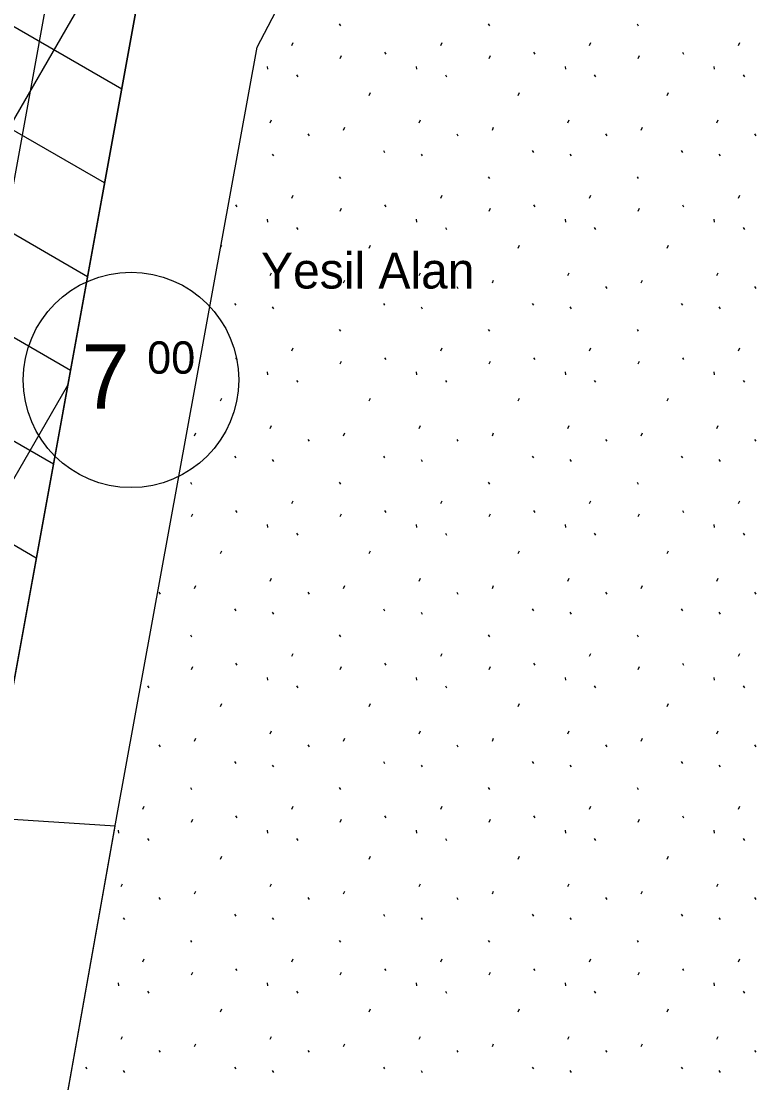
# Model space of a CAD drawing. Extents: x 419396 to 421519, y 4453567 to 4456767.
# Drawn here: x 420337.6 to 420378.5, y 4455217.4 to 4455276.5 of the extents above; entities that cross this region are included whole.
import ezdxf

# ---------------------------------------------------------------- set-up
doc = ezdxf.new("R2010")
doc.units = 0
for name, color, linetype in [('0_KADASTRO', 7, 'Continuous'), ('@PL', 7, 'Continuous'), ('ADAKENARI1000', 7, 'Continuous'), ('DEGISIKLIK_PARSELNO', 7, 'Continuous'), ('F_YAPI_YAKLAŞMA', 7, 'Continuous'), ('Level 35', 7, 'Continuous'), ('Level 41', 7, 'Continuous')]:
    doc.layers.add(name, color=color, linetype=linetype)

msp = doc.modelspace()

# ---------------------------------------------------------------- linework, layer by layer
at = {"layer": '0_KADASTRO'}
msp.add_line((420342.822, 4455231.674), (420335.792, 4455232.132), dxfattribs=at)
for points in [[(420294.675, 4455234.811), (420335.792, 4455232.132), (420344.032, 4455277.378), (420370.391, 4455328.004)], [(420340.016, 4455175.709), (420333.551, 4455179.705), (420342.822, 4455231.674)]]:
    msp.add_lwpolyline(points, dxfattribs=at)
at = {"layer": '@PL'}
msp.add_circle((420343.702, 4455256.538), 6, dxfattribs=at)
at = {"layer": 'ADAKENARI1000'}
for p, q in [((420350.73, 4455275.083), (420376.873, 4455325.297)), ((420344.032, 4455277.378), (420336.025, 4455233.437)), ((420342.938, 4455232.323), (420350.73, 4455275.083)), ((420333.553, 4455179.698), (420342.938, 4455232.323))]:
    msp.add_line(p, q, dxfattribs=at)
at = {"layer": 'F_YAPI_YAKLAŞMA'}
msp.add_line((420339.248, 4455279.017), (420331.104, 4455234.324), dxfattribs=at)
at = {"layer": 'Level 35'}
for p, q in [((420248.44, 4455117.349), (420370.124, 4455328.113)), ((420343.186, 4455272.736), (420262.581, 4455319.274)), ((420342.234, 4455267.512), (420262.192, 4455313.725)), ((420341.282, 4455262.289), (420261.803, 4455308.176)), ((420340.33, 4455257.065), (420261.415, 4455302.627)), ((420339.379, 4455251.841), (420261.026, 4455297.077)), ((420338.427, 4455246.617), (420260.638, 4455291.528)), ((420246.846, 4455094.588), (420340.183, 4455256.253))]:
    msp.add_line(p, q, dxfattribs=at)
at = {"layer": 'Level 41'}
for p, q in [((420355.301, 4455276.374), (420355.372, 4455276.267)), ((420363.594, 4455276.374), (420363.665, 4455276.267)), ((420371.887, 4455276.374), (420371.958, 4455276.267)), ((420352.66, 4455275.181), (420352.731, 4455275.34)), ((420360.953, 4455275.181), (420361.024, 4455275.34)), ((420369.246, 4455275.181), (420369.317, 4455275.34)), ((420377.539, 4455275.181), (420377.61, 4455275.34)), ((420355.359, 4455274.452), (420355.431, 4455274.612)), ((420357.824, 4455274.797), (420357.895, 4455274.69)), ((420363.652, 4455274.452), (420363.724, 4455274.612)), ((420366.117, 4455274.797), (420366.188, 4455274.69)), ((420371.945, 4455274.452), (420372.017, 4455274.612)), ((420374.41, 4455274.797), (420374.481, 4455274.69)), ((420351.289, 4455274.006), (420351.307, 4455273.846)), ((420359.582, 4455274.006), (420359.6, 4455273.846)), ((420367.875, 4455274.006), (420367.893, 4455273.846)), ((420376.168, 4455274.006), (420376.186, 4455273.846)), ((420352.919, 4455273.536), (420352.989, 4455273.429)), ((420361.212, 4455273.536), (420361.282, 4455273.429)), ((420369.505, 4455273.536), (420369.575, 4455273.429)), ((420377.798, 4455273.536), (420377.868, 4455273.429)), ((420356.975, 4455272.392), (420357.047, 4455272.552)), ((420365.268, 4455272.392), (420365.34, 4455272.552)), ((420373.561, 4455272.392), (420373.633, 4455272.552)), ((420351.454, 4455270.862), (420351.524, 4455271.022)), ((420359.747, 4455270.862), (420359.817, 4455271.022)), ((420368.04, 4455270.862), (420368.11, 4455271.022)), ((420376.333, 4455270.862), (420376.403, 4455271.022)), ((420355.537, 4455270.454), (420355.608, 4455270.614)), ((420363.83, 4455270.454), (420363.901, 4455270.614)), ((420372.123, 4455270.454), (420372.194, 4455270.614)), ((420353.549, 4455270.246), (420353.62, 4455270.14)), ((420361.842, 4455270.246), (420361.913, 4455270.14)), ((420370.135, 4455270.246), (420370.206, 4455270.14)), ((420378.428, 4455270.246), (420378.499, 4455270.14)), ((420351.563, 4455269.125), (420351.634, 4455269.018)), ((420357.757, 4455269.317), (420357.828, 4455269.21)), ((420359.856, 4455269.125), (420359.927, 4455269.018)), ((420366.05, 4455269.317), (420366.121, 4455269.21)), ((420368.149, 4455269.125), (420368.22, 4455269.018)), ((420374.343, 4455269.317), (420374.414, 4455269.21)), ((420376.442, 4455269.125), (420376.513, 4455269.018)), ((420355.301, 4455267.864), (420355.372, 4455267.757)), ((420363.594, 4455267.864), (420363.665, 4455267.757)), ((420371.887, 4455267.864), (420371.958, 4455267.757)), ((420352.66, 4455266.671), (420352.731, 4455266.83)), ((420360.953, 4455266.671), (420361.024, 4455266.83)), ((420369.246, 4455266.671), (420369.317, 4455266.83)), ((420377.539, 4455266.671), (420377.61, 4455266.83)), ((420349.531, 4455266.287), (420349.602, 4455266.18)), ((420357.824, 4455266.287), (420357.895, 4455266.18)), ((420366.117, 4455266.287), (420366.188, 4455266.18)), ((420374.41, 4455266.287), (420374.481, 4455266.18)), ((420355.359, 4455265.942), (420355.431, 4455266.102)), ((420363.652, 4455265.942), (420363.724, 4455266.102)), ((420371.945, 4455265.942), (420372.017, 4455266.102)), ((420351.289, 4455265.496), (420351.307, 4455265.336)), ((420352.919, 4455265.026), (420352.989, 4455264.919)), ((420359.582, 4455265.496), (420359.6, 4455265.336)), ((420361.212, 4455265.026), (420361.282, 4455264.919)), ((420367.875, 4455265.496), (420367.893, 4455265.336)), ((420369.505, 4455265.026), (420369.575, 4455264.919)), ((420376.168, 4455265.496), (420376.186, 4455265.336)), ((420377.798, 4455265.026), (420377.868, 4455264.919)), ((420348.693, 4455263.906), (420348.754, 4455264.042)), ((420356.975, 4455263.882), (420357.047, 4455264.042)), ((420365.268, 4455263.882), (420365.34, 4455264.042)), ((420373.561, 4455263.882), (420373.633, 4455264.042)), ((420351.454, 4455262.352), (420351.524, 4455262.512)), ((420355.537, 4455261.944), (420355.608, 4455262.104)), ((420359.747, 4455262.352), (420359.817, 4455262.512)), ((420363.83, 4455261.944), (420363.901, 4455262.104)), ((420368.04, 4455262.352), (420368.11, 4455262.512)), ((420372.123, 4455261.944), (420372.194, 4455262.104)), ((420376.333, 4455262.352), (420376.403, 4455262.512)), ((420353.549, 4455261.736), (420353.62, 4455261.63)), ((420361.842, 4455261.736), (420361.913, 4455261.63)), ((420370.135, 4455261.736), (420370.206, 4455261.63)), ((420378.428, 4455261.736), (420378.499, 4455261.63)), ((420349.464, 4455260.807), (420349.535, 4455260.7)), ((420351.563, 4455260.615), (420351.634, 4455260.508)), ((420357.757, 4455260.807), (420357.828, 4455260.7)), ((420359.856, 4455260.615), (420359.927, 4455260.508)), ((420366.05, 4455260.807), (420366.121, 4455260.7)), ((420368.149, 4455260.615), (420368.22, 4455260.508)), ((420374.343, 4455260.807), (420374.414, 4455260.7)), ((420376.442, 4455260.615), (420376.513, 4455260.508)), ((420355.301, 4455259.354), (420355.372, 4455259.247)), ((420363.594, 4455259.354), (420363.665, 4455259.247)), ((420371.887, 4455259.354), (420371.958, 4455259.247)), ((420352.66, 4455258.161), (420352.731, 4455258.32)), ((420360.953, 4455258.161), (420361.024, 4455258.32)), ((420369.246, 4455258.161), (420369.317, 4455258.32)), ((420377.539, 4455258.161), (420377.61, 4455258.32)), ((420349.531, 4455257.777), (420349.602, 4455257.67)), ((420355.359, 4455257.432), (420355.431, 4455257.592)), ((420357.824, 4455257.777), (420357.895, 4455257.67)), ((420363.652, 4455257.432), (420363.724, 4455257.592)), ((420366.117, 4455257.777), (420366.188, 4455257.67)), ((420371.945, 4455257.432), (420372.017, 4455257.592)), ((420374.41, 4455257.777), (420374.481, 4455257.67)), ((420351.289, 4455256.986), (420351.307, 4455256.826)), ((420359.582, 4455256.986), (420359.6, 4455256.826)), ((420367.875, 4455256.986), (420367.893, 4455256.826)), ((420376.168, 4455256.986), (420376.186, 4455256.826)), ((420352.919, 4455256.516), (420352.989, 4455256.409)), ((420361.212, 4455256.516), (420361.282, 4455256.409)), ((420369.505, 4455256.516), (420369.575, 4455256.409)), ((420377.798, 4455256.516), (420377.868, 4455256.409)), ((420348.682, 4455255.372), (420348.754, 4455255.532)), ((420356.975, 4455255.372), (420357.047, 4455255.532)), ((420365.268, 4455255.372), (420365.34, 4455255.532)), ((420373.561, 4455255.372), (420373.633, 4455255.532)), ((420351.454, 4455253.842), (420351.524, 4455254.002)), ((420359.747, 4455253.842), (420359.817, 4455254.002)), ((420368.04, 4455253.842), (420368.11, 4455254.002)), ((420376.333, 4455253.842), (420376.403, 4455254.002)), ((420347.244, 4455253.434), (420347.315, 4455253.594)), ((420353.549, 4455253.226), (420353.62, 4455253.12)), ((420355.537, 4455253.434), (420355.608, 4455253.594)), ((420361.842, 4455253.226), (420361.913, 4455253.12)), ((420363.83, 4455253.434), (420363.901, 4455253.594)), ((420370.135, 4455253.226), (420370.206, 4455253.12)), ((420372.123, 4455253.434), (420372.194, 4455253.594)), ((420378.428, 4455253.226), (420378.499, 4455253.12)), ((420349.464, 4455252.297), (420349.535, 4455252.19)), ((420351.563, 4455252.105), (420351.634, 4455251.998)), ((420357.757, 4455252.297), (420357.828, 4455252.19)), ((420359.856, 4455252.105), (420359.927, 4455251.998)), ((420366.05, 4455252.297), (420366.121, 4455252.19)), ((420368.149, 4455252.105), (420368.22, 4455251.998)), ((420374.343, 4455252.297), (420374.414, 4455252.19)), ((420376.442, 4455252.105), (420376.513, 4455251.998)), ((420347.008, 4455250.844), (420347.079, 4455250.737)), ((420355.301, 4455250.844), (420355.372, 4455250.737)), ((420363.594, 4455250.844), (420363.665, 4455250.737)), ((420371.887, 4455250.844), (420371.958, 4455250.737)), ((420352.66, 4455249.651), (420352.731, 4455249.81)), ((420360.953, 4455249.651), (420361.024, 4455249.81)), ((420369.246, 4455249.651), (420369.317, 4455249.81)), ((420377.539, 4455249.651), (420377.61, 4455249.81)), ((420347.066, 4455248.922), (420347.138, 4455249.082)), ((420349.531, 4455249.267), (420349.602, 4455249.16)), ((420355.359, 4455248.922), (420355.431, 4455249.082)), ((420357.824, 4455249.267), (420357.895, 4455249.16)), ((420363.652, 4455248.922), (420363.724, 4455249.082)), ((420366.117, 4455249.267), (420366.188, 4455249.16)), ((420371.945, 4455248.922), (420372.017, 4455249.082)), ((420374.41, 4455249.267), (420374.481, 4455249.16)), ((420351.289, 4455248.476), (420351.307, 4455248.316)), ((420359.582, 4455248.476), (420359.6, 4455248.316)), ((420367.875, 4455248.476), (420367.893, 4455248.316)), ((420376.168, 4455248.476), (420376.186, 4455248.316)), ((420352.919, 4455248.006), (420352.989, 4455247.899)), ((420361.212, 4455248.006), (420361.282, 4455247.899)), ((420369.505, 4455248.006), (420369.575, 4455247.899)), ((420377.798, 4455248.006), (420377.868, 4455247.899)), ((420348.682, 4455246.862), (420348.754, 4455247.022)), ((420356.975, 4455246.862), (420357.047, 4455247.022)), ((420365.268, 4455246.862), (420365.34, 4455247.022)), ((420373.561, 4455246.862), (420373.633, 4455247.022)), ((420351.454, 4455245.332), (420351.524, 4455245.492)), ((420359.747, 4455245.332), (420359.817, 4455245.492)), ((420368.04, 4455245.332), (420368.11, 4455245.492)), ((420376.333, 4455245.332), (420376.403, 4455245.492)), ((420347.244, 4455244.924), (420347.315, 4455245.084)), ((420355.537, 4455244.924), (420355.608, 4455245.084)), ((420363.83, 4455244.924), (420363.901, 4455245.084)), ((420372.123, 4455244.924), (420372.194, 4455245.084)), ((420345.256, 4455244.716), (420345.327, 4455244.61)), ((420353.549, 4455244.716), (420353.62, 4455244.61)), ((420361.842, 4455244.716), (420361.913, 4455244.61)), ((420370.135, 4455244.716), (420370.206, 4455244.61)), ((420378.428, 4455244.716), (420378.499, 4455244.61)), ((420349.464, 4455243.787), (420349.535, 4455243.68)), ((420357.757, 4455243.787), (420357.828, 4455243.68)), ((420366.05, 4455243.787), (420366.121, 4455243.68)), ((420374.343, 4455243.787), (420374.414, 4455243.68)), ((420351.563, 4455243.595), (420351.634, 4455243.488)), ((420359.856, 4455243.595), (420359.927, 4455243.488)), ((420368.149, 4455243.595), (420368.22, 4455243.488)), ((420376.442, 4455243.595), (420376.513, 4455243.488)), ((420347.008, 4455242.334), (420347.079, 4455242.227)), ((420355.301, 4455242.334), (420355.372, 4455242.227)), ((420363.594, 4455242.334), (420363.665, 4455242.227)), ((420371.887, 4455242.334), (420371.958, 4455242.227)), ((420349.531, 4455240.757), (420349.602, 4455240.65)), ((420352.66, 4455241.141), (420352.731, 4455241.3)), ((420357.824, 4455240.757), (420357.895, 4455240.65)), ((420360.953, 4455241.141), (420361.024, 4455241.3)), ((420366.117, 4455240.757), (420366.188, 4455240.65)), ((420369.246, 4455241.141), (420369.317, 4455241.3)), ((420374.41, 4455240.757), (420374.481, 4455240.65)), ((420377.539, 4455241.141), (420377.61, 4455241.3)), ((420347.066, 4455240.412), (420347.138, 4455240.572)), ((420355.359, 4455240.412), (420355.431, 4455240.572)), ((420363.652, 4455240.412), (420363.724, 4455240.572)), ((420371.945, 4455240.412), (420372.017, 4455240.572)), ((420351.289, 4455239.966), (420351.307, 4455239.806)), ((420359.582, 4455239.966), (420359.6, 4455239.806)), ((420367.875, 4455239.966), (420367.893, 4455239.806)), ((420376.168, 4455239.966), (420376.186, 4455239.806)), ((420344.626, 4455239.496), (420344.696, 4455239.389)), ((420352.919, 4455239.496), (420352.989, 4455239.389)), ((420361.212, 4455239.496), (420361.282, 4455239.389)), ((420369.505, 4455239.496), (420369.575, 4455239.389)), ((420377.798, 4455239.496), (420377.868, 4455239.389)), ((420348.682, 4455238.352), (420348.754, 4455238.512)), ((420356.975, 4455238.352), (420357.047, 4455238.512)), ((420365.268, 4455238.352), (420365.34, 4455238.512)), ((420373.561, 4455238.352), (420373.633, 4455238.512)), ((420351.454, 4455236.822), (420351.524, 4455236.982)), ((420359.747, 4455236.822), (420359.817, 4455236.982)), ((420368.04, 4455236.822), (420368.11, 4455236.982)), ((420376.333, 4455236.822), (420376.403, 4455236.982)), ((420345.256, 4455236.206), (420345.327, 4455236.1)), ((420347.244, 4455236.414), (420347.315, 4455236.574)), ((420353.549, 4455236.206), (420353.62, 4455236.1)), ((420355.537, 4455236.414), (420355.608, 4455236.574)), ((420361.842, 4455236.206), (420361.913, 4455236.1)), ((420363.83, 4455236.414), (420363.901, 4455236.574)), ((420370.135, 4455236.206), (420370.206, 4455236.1)), ((420372.123, 4455236.414), (420372.194, 4455236.574)), ((420378.428, 4455236.206), (420378.499, 4455236.1)), ((420349.464, 4455235.277), (420349.535, 4455235.17)), ((420351.563, 4455235.085), (420351.634, 4455234.978)), ((420357.757, 4455235.277), (420357.828, 4455235.17)), ((420359.856, 4455235.085), (420359.927, 4455234.978)), ((420366.05, 4455235.277), (420366.121, 4455235.17)), ((420368.149, 4455235.085), (420368.22, 4455234.978)), ((420374.343, 4455235.277), (420374.414, 4455235.17)), ((420376.442, 4455235.085), (420376.513, 4455234.978)), ((420347.008, 4455233.824), (420347.079, 4455233.717)), ((420355.301, 4455233.824), (420355.372, 4455233.717)), ((420363.594, 4455233.824), (420363.665, 4455233.717)), ((420371.887, 4455233.824), (420371.958, 4455233.717)), ((420344.367, 4455232.631), (420344.438, 4455232.79)), ((420352.66, 4455232.631), (420352.731, 4455232.79)), ((420360.953, 4455232.631), (420361.024, 4455232.79)), ((420369.246, 4455232.631), (420369.317, 4455232.79)), ((420377.539, 4455232.631), (420377.61, 4455232.79)), ((420347.066, 4455231.902), (420347.138, 4455232.062)), ((420349.531, 4455232.247), (420349.602, 4455232.14)), ((420355.359, 4455231.902), (420355.431, 4455232.062)), ((420357.824, 4455232.247), (420357.895, 4455232.14)), ((420363.652, 4455231.902), (420363.724, 4455232.062)), ((420366.117, 4455232.247), (420366.188, 4455232.14)), ((420371.945, 4455231.902), (420372.017, 4455232.062)), ((420374.41, 4455232.247), (420374.481, 4455232.14)), ((420342.996, 4455231.456), (420343.014, 4455231.296)), ((420351.289, 4455231.456), (420351.307, 4455231.296)), ((420359.582, 4455231.456), (420359.6, 4455231.296)), ((420367.875, 4455231.456), (420367.893, 4455231.296)), ((420376.168, 4455231.456), (420376.186, 4455231.296)), ((420344.626, 4455230.986), (420344.696, 4455230.879)), ((420352.919, 4455230.986), (420352.989, 4455230.879)), ((420361.212, 4455230.986), (420361.282, 4455230.879)), ((420369.505, 4455230.986), (420369.575, 4455230.879)), ((420377.798, 4455230.986), (420377.868, 4455230.879)), ((420348.682, 4455229.842), (420348.754, 4455230.002)), ((420356.975, 4455229.842), (420357.047, 4455230.002)), ((420365.268, 4455229.842), (420365.34, 4455230.002)), ((420373.561, 4455229.842), (420373.633, 4455230.002)), ((420343.161, 4455228.312), (420343.231, 4455228.472)), ((420351.454, 4455228.312), (420351.524, 4455228.472)), ((420359.747, 4455228.312), (420359.817, 4455228.472)), ((420368.04, 4455228.312), (420368.11, 4455228.472)), ((420376.333, 4455228.312), (420376.403, 4455228.472)), ((420347.244, 4455227.904), (420347.315, 4455228.064)), ((420355.537, 4455227.904), (420355.608, 4455228.064)), ((420363.83, 4455227.904), (420363.901, 4455228.064)), ((420372.123, 4455227.904), (420372.194, 4455228.064)), ((420345.256, 4455227.696), (420345.327, 4455227.59)), ((420353.549, 4455227.696), (420353.62, 4455227.59)), ((420361.842, 4455227.696), (420361.913, 4455227.59)), ((420370.135, 4455227.696), (420370.206, 4455227.59)), ((420378.428, 4455227.696), (420378.499, 4455227.59)), ((420343.27, 4455226.575), (420343.341, 4455226.468)), ((420349.464, 4455226.767), (420349.535, 4455226.66)), ((420351.563, 4455226.575), (420351.634, 4455226.468)), ((420357.757, 4455226.767), (420357.828, 4455226.66)), ((420359.856, 4455226.575), (420359.927, 4455226.468)), ((420366.05, 4455226.767), (420366.121, 4455226.66)), ((420368.149, 4455226.575), (420368.22, 4455226.468)), ((420374.343, 4455226.767), (420374.414, 4455226.66)), ((420376.442, 4455226.575), (420376.513, 4455226.468)), ((420347.008, 4455225.314), (420347.079, 4455225.207)), ((420355.301, 4455225.314), (420355.372, 4455225.207)), ((420363.594, 4455225.314), (420363.665, 4455225.207)), ((420371.887, 4455225.314), (420371.958, 4455225.207)), ((420344.367, 4455224.121), (420344.438, 4455224.28)), ((420352.66, 4455224.121), (420352.731, 4455224.28)), ((420360.953, 4455224.121), (420361.024, 4455224.28)), ((420369.246, 4455224.121), (420369.317, 4455224.28)), ((420377.539, 4455224.121), (420377.61, 4455224.28)), ((420349.531, 4455223.737), (420349.602, 4455223.63)), ((420357.824, 4455223.737), (420357.895, 4455223.63)), ((420366.117, 4455223.737), (420366.188, 4455223.63)), ((420374.41, 4455223.737), (420374.481, 4455223.63)), ((420347.066, 4455223.392), (420347.138, 4455223.552)), ((420355.359, 4455223.392), (420355.431, 4455223.552)), ((420363.652, 4455223.392), (420363.724, 4455223.552)), ((420371.945, 4455223.392), (420372.017, 4455223.552)), ((420342.996, 4455222.946), (420343.014, 4455222.786)), ((420344.626, 4455222.476), (420344.696, 4455222.369)), ((420351.289, 4455222.946), (420351.307, 4455222.786)), ((420352.919, 4455222.476), (420352.989, 4455222.369)), ((420359.582, 4455222.946), (420359.6, 4455222.786)), ((420361.212, 4455222.476), (420361.282, 4455222.369)), ((420367.875, 4455222.946), (420367.893, 4455222.786)), ((420369.505, 4455222.476), (420369.575, 4455222.369)), ((420376.168, 4455222.946), (420376.186, 4455222.786)), ((420377.798, 4455222.476), (420377.868, 4455222.369)), ((420348.682, 4455221.332), (420348.754, 4455221.492)), ((420356.975, 4455221.332), (420357.047, 4455221.492)), ((420365.268, 4455221.332), (420365.34, 4455221.492)), ((420373.561, 4455221.332), (420373.633, 4455221.492)), ((420343.161, 4455219.802), (420343.231, 4455219.962)), ((420347.244, 4455219.394), (420347.315, 4455219.554)), ((420351.454, 4455219.802), (420351.524, 4455219.962)), ((420355.537, 4455219.394), (420355.608, 4455219.554)), ((420359.747, 4455219.802), (420359.817, 4455219.962)), ((420363.83, 4455219.394), (420363.901, 4455219.554)), ((420368.04, 4455219.802), (420368.11, 4455219.962)), ((420372.123, 4455219.394), (420372.194, 4455219.554)), ((420376.333, 4455219.802), (420376.403, 4455219.962)), ((420345.256, 4455219.186), (420345.327, 4455219.08)), ((420353.549, 4455219.186), (420353.62, 4455219.08)), ((420361.842, 4455219.186), (420361.913, 4455219.08)), ((420370.135, 4455219.186), (420370.206, 4455219.08)), ((420378.428, 4455219.186), (420378.499, 4455219.08)), ((420341.171, 4455218.257), (420341.242, 4455218.15)), ((420349.464, 4455218.257), (420349.535, 4455218.15)), ((420357.757, 4455218.257), (420357.828, 4455218.15)), ((420366.05, 4455218.257), (420366.121, 4455218.15)), ((420374.343, 4455218.257), (420374.414, 4455218.15)), ((420343.27, 4455218.065), (420343.341, 4455217.958)), ((420351.563, 4455218.065), (420351.634, 4455217.958)), ((420359.856, 4455218.065), (420359.927, 4455217.958)), ((420368.149, 4455218.065), (420368.22, 4455217.958)), ((420376.442, 4455218.065), (420376.513, 4455217.958))]:
    msp.add_line(p, q, dxfattribs=at)

# ---------------------------------------------------------------- texts
at = {"layer": '@PL'}
for s, height, p in [('7', 3.6, (420340.946, 4455254.93)), ('00', 1.8, (420344.601, 4455256.887))]:
    msp.add_text(s, height=height, dxfattribs=at).set_placement(p)
at = {"layer": 'DEGISIKLIK_PARSELNO'}
msp.add_text('Yesil Alan', height=2, dxfattribs=at).set_placement((420350.942, 4455261.632))

doc.saveas('drawing.dxf')
